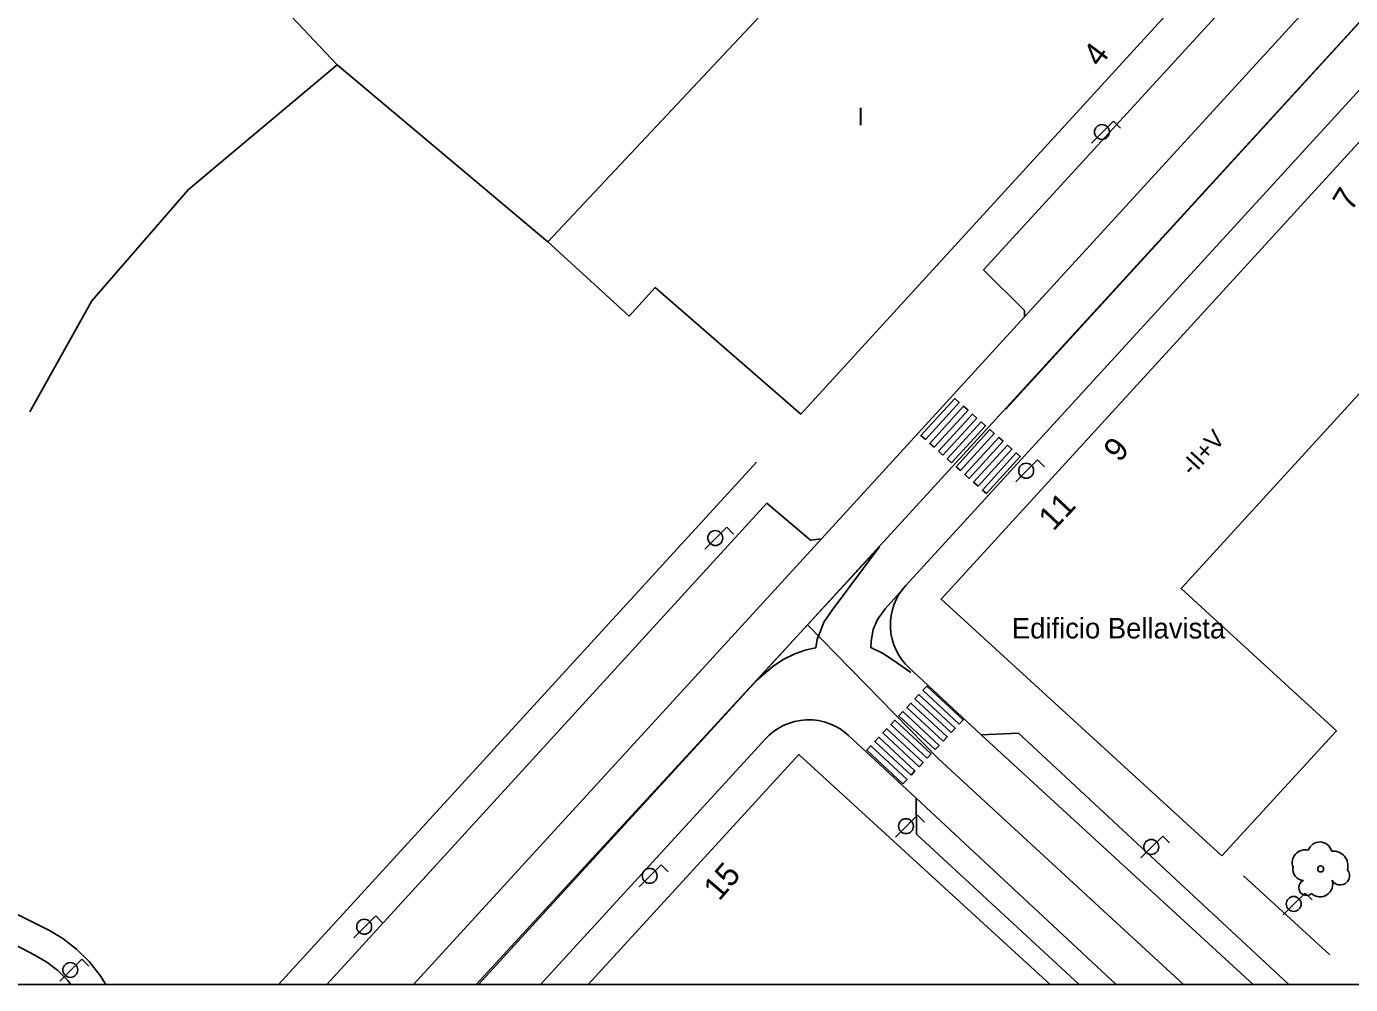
# Model space of a CAD drawing. Extents: x 282771 to 285132, y 4823109 to 4825496.
# Drawn here: x 283130.2 to 283243.2, y 4823109 to 4823190.8 of the extents above; entities that cross this region are included whole.
import ezdxf

# ---------------------------------------------------------------- set-up
doc = ezdxf.new("R2010")
doc.units = 0
for name, color, linetype in [('ACERA-BORDILLO', 7, 'Continuous'), ('ACERA-INTERIOR', 7, 'Continuous'), ('ARBOL', 7, 'Continuous'), ('CALLE-EJE', 7, 'Continuous'), ('Default', 7, 'Continuous'), ('EDIFICIO', 7, 'Continuous'), ('FAROLA', 7, 'Continuous'), ('NUM-LOCAL', 7, 'Continuous'), ('NUM-PORTAL', 7, 'Continuous'), ('NUM-VADO', 7, 'Continuous'), ('PASO-PEATONES', 7, 'Continuous'), ('SENAL-VIARIA', 7, 'Continuous'), ('TXT-ALTURA-EDIFICIO', 7, 'Continuous'), ('TXT-EDIFICIOS', 7, 'Continuous'), ('VALLA', 7, 'Continuous')]:
    doc.layers.add(name, color=color, linetype=linetype)

msp = doc.modelspace()

# ---------------------------------------------------------------- linework, layer by layer
at = {"layer": 'ACERA-BORDILLO'}
for points in [[(283237.94, 4823109), (283214.88, 4823130.46), (283211.69, 4823130.31), (283205.53, 4823136.04), (283205.22, 4823136.36), (283204.93, 4823136.71), (283204.66, 4823137.11), (283204.43, 4823137.54), (283204.24, 4823138), (283204.09, 4823138.48), (283203.99, 4823138.98), (283203.95, 4823139.5), (283203.95, 4823140.01), (283204.01, 4823140.52), (283204.12, 4823141.01), (283204.27, 4823141.49), (283204.47, 4823141.93), (283204.7, 4823142.35), (283204.97, 4823142.73), (283205.25, 4823143.07), (283285.91, 4823231.22)], [(283155.82, 4823109), (283193.4, 4823150.11), (283197.11, 4823146.95), (283198.05, 4823147.06), (283206.91, 4823156.73), (283215.39, 4823166), (283215.38, 4823166.55), (283211.88, 4823170.01), (283238.9, 4823199.52)], [(283174.08, 4823109), (283193.27, 4823129.98), (283193.59, 4823130.3), (283193.95, 4823130.6), (283194.35, 4823130.87), (283194.78, 4823131.11), (283195.25, 4823131.3), (283195.74, 4823131.45), (283196.25, 4823131.55), (283196.76, 4823131.6), (283197.28, 4823131.6), (283197.8, 4823131.54), (283198.3, 4823131.43), (283198.78, 4823131.27), (283199.23, 4823131.07), (283199.64, 4823130.83), (283200.03, 4823130.56), (283200.37, 4823130.27), (283206.13, 4823124.9), (283206.16, 4823121.85), (283220.06, 4823109)], [(283119.11, 4823117.68), (283130.91, 4823111.52), (283131.92, 4823110.92), (283132.86, 4823110.19), (283133.72, 4823109.34), (283133.99, 4823109)]]:
    msp.add_lwpolyline(points, dxfattribs=at)
at = {"layer": 'ACERA-INTERIOR'}
msp.add_line((283192.52, 4823153.6), (283151.69, 4823109), dxfattribs=at)
for points in [[(283118.9, 4823120.21), (283132.16, 4823113.6), (283133.29, 4823112.93), (283134.46, 4823112.02), (283135.53, 4823110.97), (283136.47, 4823109.78), (283136.95, 4823109)], [(283234.08, 4823118.29), (283241.46, 4823111.53)]]:
    msp.add_lwpolyline(points, dxfattribs=at)
at = {"layer": 'ARBOL'}
msp.add_circle((283240.67, 4823118.87), 0.255, dxfattribs=at)
for centre, radius, start, end in [((283239.34, 4823119.4), 1.1, 75.4318, 200.5561), ((283240.6, 4823120.13), 1.04, 15.6423, 161.3843), ((283241.73, 4823119.13), 1.27, 345.0327, 95.7993), ((283239.23, 4823118.83), 0.935, 168.599, 268.1324), ((283242.34, 4823118.3), 0.797, 208.9625, 38.991), ((283239.47, 4823117.28), 0.672, 113.7367, 309.4725), ((283240.61, 4823117.58), 1.09, 228.9545, 17.928)]:
    msp.add_arc(centre, radius, start, end, dxfattribs=at)
at = {"layer": 'CALLE-EJE'}
for points in [[(283196.87, 4823139.7), (283288.35, 4823239.68)], [(283196.87, 4823139.7), (283168.78, 4823109)], [(283228.96, 4823109), (283208.06, 4823128.28), (283196.87, 4823139.7)]]:
    msp.add_lwpolyline(points, dxfattribs=at)
at = {"layer": 'Default'}
msp.add_lwpolyline([(282771.5, 4823109), (285130.1, 4823109), (285130.1, 4825495.5)], dxfattribs=at)
at = {"layer": 'EDIFICIO'}
for points in [[(283196.28, 4823157.71), (283183.86, 4823168.51), (283181.63, 4823166.08), (283174.7, 4823172.42), (283209.13, 4823209.09), (283227.73, 4823192.08), (283196.28, 4823157.71)], [(283232.24, 4823119.98), (283208.26, 4823141.91), (283247.21, 4823184.48), (283257.91, 4823174.69), (283228.75, 4823142.82), (283242.02, 4823130.67), (283232.24, 4823119.98)], [(283178.14, 4823109), (283196.11, 4823128.63), (283217.57, 4823109)]]:
    msp.add_lwpolyline(points, dxfattribs=at)
at = {"layer": 'FAROLA'}
for p, q in [((283222.98, 4823182.72), (283222.04, 4823181.79)), ((283223.57, 4823182.13), (283222.98, 4823182.72)), ((283222.04, 4823181.79), (283221.11, 4823180.85)), ((283216.51, 4823153.8), (283215.57, 4823152.87)), ((283217.1, 4823153.21), (283216.51, 4823153.8)), ((283215.57, 4823152.87), (283214.64, 4823151.93)), ((283189.97, 4823148.05), (283189.03, 4823147.12)), ((283190.56, 4823147.46), (283189.97, 4823148.05)), ((283189.03, 4823147.12), (283188.1, 4823146.18)), ((283206.25, 4823123.45), (283205.31, 4823122.52)), ((283206.84, 4823122.86), (283206.25, 4823123.45)), ((283205.31, 4823122.52), (283204.38, 4823121.58)), ((283227.19, 4823121.68), (283226.25, 4823120.75)), ((283227.78, 4823121.09), (283227.19, 4823121.68)), ((283226.25, 4823120.75), (283225.32, 4823119.81)), ((283183.43, 4823118.28), (283182.5, 4823117.34)), ((283184.37, 4823119.21), (283183.43, 4823118.28)), ((283184.96, 4823118.62), (283184.37, 4823119.21)), ((283238.41, 4823115.88), (283237.48, 4823114.94)), ((283239.35, 4823116.81), (283238.41, 4823115.88)), ((283239.94, 4823116.22), (283239.35, 4823116.81)), ((283160, 4823114.86), (283159.06, 4823113.93)), ((283160.59, 4823114.27), (283160, 4823114.86)), ((283159.06, 4823113.93), (283158.13, 4823112.99)), ((283133.97, 4823110.24), (283133.04, 4823109.3)), ((283134.91, 4823111.17), (283133.97, 4823110.24)), ((283135.5, 4823110.58), (283134.91, 4823111.17))]:
    msp.add_line(p, q, dxfattribs=at)
for centre, radius in [((283222, 4823181.79), 0.637), ((283215.53, 4823152.87), 0.637), ((283188.99, 4823147.12), 0.637), ((283205.27, 4823122.52), 0.637), ((283226.21, 4823120.75), 0.637), ((283183.39, 4823118.28), 0.637), ((283238.37, 4823115.88), 0.637), ((283159.02, 4823113.93), 0.637), ((283133.93, 4823110.24), 0.638)]:
    msp.add_circle(centre, radius, dxfattribs=at)
at = {"layer": 'PASO-PEATONES'}
for points in [[(283206.93, 4823155.53), (283206.55, 4823155.87), (283209.44, 4823159.03), (283209.82, 4823158.7)], [(283207.68, 4823154.87), (283207.3, 4823155.2), (283210.19, 4823158.37), (283210.57, 4823158.04)], [(283208.42, 4823154.21), (283208.05, 4823154.54), (283210.94, 4823157.71), (283211.31, 4823157.37)], [(283209.17, 4823153.54), (283208.8, 4823153.88), (283211.69, 4823157.04), (283212.06, 4823156.71)], [(283209.92, 4823152.88), (283209.55, 4823153.21), (283212.44, 4823156.38), (283212.81, 4823156.05)], [(283210.67, 4823152.22), (283210.29, 4823152.55), (283213.19, 4823155.72), (283213.56, 4823155.38)], [(283211.42, 4823151.55), (283211.04, 4823151.88), (283213.93, 4823155.05), (283214.31, 4823154.72)], [(283212.13, 4823150.92), (283211.79, 4823151.22), (283214.68, 4823154.39), (283215.02, 4823154.09)], [(283209.82, 4823131.24), (283206.72, 4823134.12), (283207.06, 4823134.48), (283210.16, 4823131.6)], [(283208.44, 4823129.78), (283205.35, 4823132.66), (283205.69, 4823133.02), (283208.79, 4823130.15)], [(283209.13, 4823130.51), (283206.03, 4823133.39), (283206.38, 4823133.75), (283209.47, 4823130.88)], [(283207.76, 4823129.06), (283204.66, 4823131.93), (283205.01, 4823132.3), (283208.1, 4823129.42)], [(283206.39, 4823127.6), (283203.29, 4823130.48), (283203.63, 4823130.84), (283206.73, 4823127.97)], [(283207.07, 4823128.33), (283203.98, 4823131.2), (283204.32, 4823131.57), (283207.41, 4823128.69)], [(283205.7, 4823126.87), (283202.6, 4823129.75), (283202.95, 4823130.11), (283206.04, 4823127.24)], [(283205.01, 4823126.15), (283201.92, 4823129.02), (283202.26, 4823129.39), (283205.36, 4823126.51)]]:
    msp.add_lwpolyline(points, close=True, dxfattribs=at)
at = {"layer": 'SENAL-VIARIA'}
for points in [[(283242.96, 4823196.14), (283215.39, 4823166)], [(283245.14, 4823192.41), (283213.79, 4823158.12)], [(283163.23, 4823109), (283198.05, 4823147.06)], [(283178.15, 4823119.4), (283202.99, 4823146.35), (283198.98, 4823140.97), (283198.25, 4823139.93), (283197.97, 4823139.18), (283197.7, 4823138.49), (283197.58, 4823137.75), (283196.76, 4823137.59), (283195.79, 4823137.23), (283194.84, 4823136.78), (283193.92, 4823136.17), (283192.47, 4823134.93)], [(283204.97, 4823142.73), (283203.48, 4823141.08), (283202.83, 4823140.16), (283202.46, 4823139.32), (283202.29, 4823138.32), (283202.26, 4823137.79), (283203.32, 4823137.26), (283204.56, 4823136.45), (283205.68, 4823135.64)], [(283234.91, 4823109), (283211.69, 4823130.31)], [(283208.06, 4823128.28), (283228.96, 4823109)], [(283223.22, 4823109), (283206.13, 4823124.9)], [(283178.15, 4823119.4), (283168.58, 4823109)]]:
    msp.add_lwpolyline(points, dxfattribs=at)
at = {"layer": 'VALLA'}
for points in [[(283151.85, 4823192.69), (283156.7, 4823187.53)], [(283130.49, 4823157.9), (283135.78, 4823167.38), (283144.01, 4823176.87), (283156.7, 4823187.53)], [(283156.7, 4823187.53), (283174.7, 4823172.42)]]:
    msp.add_lwpolyline(points, dxfattribs=at)

# ---------------------------------------------------------------- texts
at = {"layer": 'NUM-LOCAL'}
msp.add_text('4', height=2, rotation=53.1361, dxfattribs=at).set_placement((283221.82, 4823187.25))
at = {"layer": 'NUM-PORTAL'}
for s, rotation, p in [('7', 59.209, (283243.29, 4823174.94)), ('11', 46.7475, (283217.85, 4823147.65)), ('15', 49.4953, (283189.33, 4823116.06))]:
    msp.add_text(s, height=2, rotation=rotation, dxfattribs=at).set_placement(p)
at = {"layer": 'NUM-VADO'}
msp.add_text('9', height=2, rotation=49.1966, dxfattribs=at).set_placement((283223.48, 4823153.5))
at = {"layer": 'TXT-ALTURA-EDIFICIO'}
for s, rotation, p in [('I', 0, (283201.12, 4823182.36)), ('-II+V', 47.5421, (283229.69, 4823152.33))]:
    msp.add_text(s, height=1.5, rotation=rotation, dxfattribs=at).set_placement(p)
at = {"layer": 'TXT-EDIFICIOS'}
msp.add_text('Edificio Bellavista', height=1.75, rotation=0, dxfattribs=at).set_placement((283214.31, 4823138.55))

doc.saveas('drawing.dxf')
